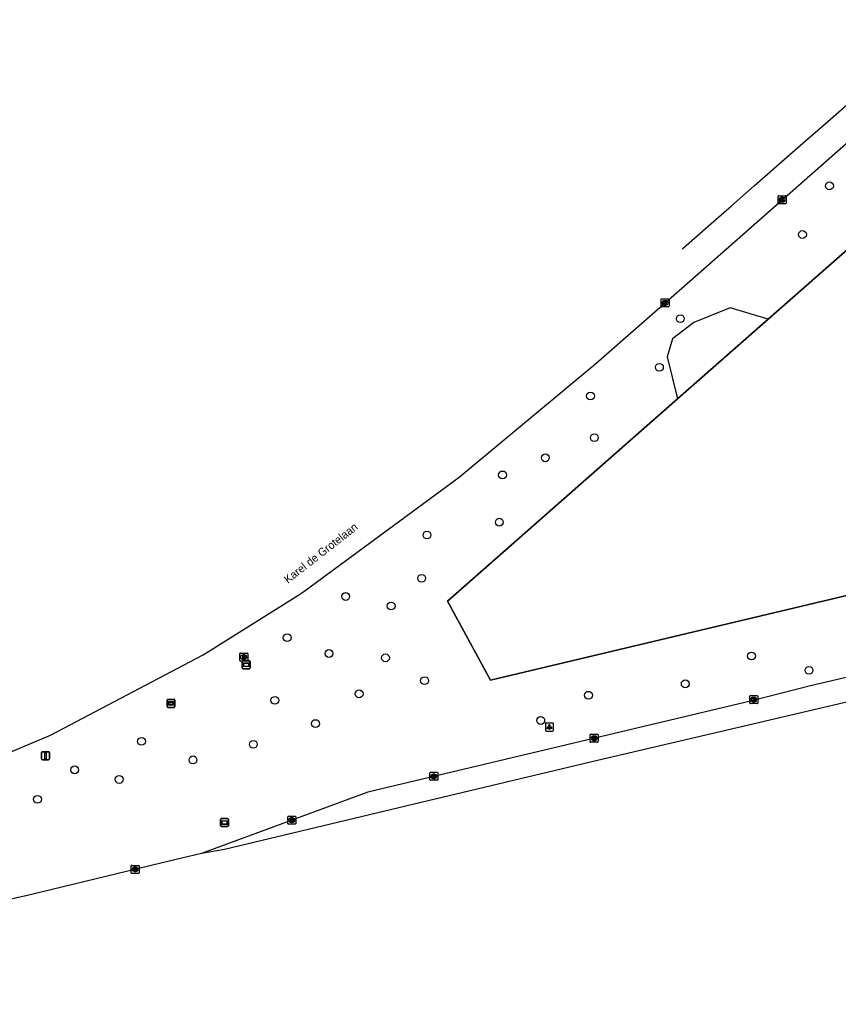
# Model space of a CAD drawing. Extents: x 158038 to 159242, y 380133 to 381214.
# Drawn here: x 158174 to 158276.2, y 380887.3 to 381011.4 of the extents above; entities that cross this region are included whole.
import ezdxf

# ---------------------------------------------------------------- set-up
doc = ezdxf.new("R2010")
doc.units = 0
for name, color, linetype in [('IMGEO_Afsluitpaal', 7, 'Continuous'), ('IMGEO_Berm_groen', 7, 'Continuous'), ('IMGEO_Boom', 7, 'Continuous'), ('IMGEO_Brandkraan', 7, 'Continuous'), ('IMGEO_Hek', 7, 'Continuous'), ('IMGEO_Kolk', 7, 'Continuous'), ('IMGEO_Lichtpunt', 7, 'Continuous'), ('IMGEO_Openbare_ruimte_label', 7, 'Continuous'), ('IMGEO_Reclamebord', 7, 'Continuous'), ('IMGEO_Rijbaan_regionaal_gesloten', 7, 'Continuous'), ('IMGEO_Verklikker', 7, 'Continuous'), ('IMGEO_Wegwijzer', 7, 'Continuous')]:
    doc.layers.add(name, color=color, linetype=linetype)

msp = doc.modelspace()

# ---------------------------------------------------------------- linework, layer by layer
at = {"layer": 'IMGEO_Afsluitpaal'}
for p, q in [((158176.68, 380918.97), (158176.68, 380919.77)), ((158176.68, 380919.77), (158176.68, 380918.97)), ((158176.78, 380919.87), (158177.57, 380919.87)), ((158177.57, 380919.87), (158176.78, 380919.87)), ((158177.67, 380919.77), (158177.67, 380918.97)), ((158177.67, 380918.97), (158177.67, 380919.77)), ((158177.57, 380918.87), (158176.78, 380918.87)), ((158176.78, 380918.87), (158177.57, 380918.87))]:
    msp.add_line(p, q, dxfattribs=at)
msp.add_lwpolyline([(158177.1, 380919.74), (158177.25, 380919.74), (158177.25, 380918.99), (158177.1, 380918.99), (158177.1, 380919.74)], dxfattribs=at)
for centre, start, end in [((158176.78, 380919.77), 90, 180), ((158176.78, 380919.77), 90, 180), ((158177.57, 380919.77), 0, 90), ((158177.57, 380919.77), 360, 90), ((158176.78, 380918.97), 180, 270), ((158176.78, 380918.97), 180, 270), ((158177.57, 380918.97), 270, 0), ((158177.57, 380918.97), 270, 0)]:
    msp.add_arc(centre, 0.1, start, end, dxfattribs=at)
at = {"layer": 'IMGEO_Berm_groen'}
for points in [[(158290.8, 380994.41), (158267.5, 380973.93)], [(158267.5, 380973.93), (158262.74, 380975.37), (158258.19, 380973.54), (158255.55, 380971.48), (158254.89, 380969.21), (158256.18, 380963.98)], [(158267.5, 380973.93), (158256.18, 380963.98)], [(158256.18, 380963.98), (158227.42, 380938.7), (158232.8, 380928.81), (158282.76, 380940.68)]]:
    msp.add_lwpolyline(points, dxfattribs=at)
at = {"layer": 'IMGEO_Boom'}
for centre in [(158275.15, 380990.6), (158271.78, 380984.52), (158256.51, 380974), (158253.9, 380967.92), (158245.29, 380964.33), (158245.76, 380959.13), (158239.64, 380956.61), (158234.29, 380954.47), (158233.89, 380948.56), (158224.85, 380946.96), (158224.18, 380941.55), (158214.69, 380939.28), (158220.37, 380938.08), (158207.38, 380934.13), (158212.6, 380932.15), (158219.67, 380931.61), (158265.41, 380931.84), (158272.59, 380930.05), (158224.55, 380928.75), (158257.13, 380928.36), (158205.84, 380926.3), (158216.37, 380927.1), (158245.03, 380926.93), (158239.07, 380923.78), (158210.92, 380923.39), (158189.18, 380921.17), (158203.15, 380920.8), (158195.61, 380918.85), (158180.82, 380917.61), (158186.38, 380916.41), (158176.17, 380913.92)]:
    msp.add_circle(centre, 0.489, dxfattribs=at)
at = {"layer": 'IMGEO_Brandkraan'}
for p, q in [((158201.45, 380931.27), (158201.45, 380932.13)), ((158201.52, 380932.2), (158202.38, 380932.2)), ((158201.94, 380931.98), (158201.96, 380931.98)), ((158202.45, 380932.13), (158202.45, 380931.27)), ((158202.38, 380931.2), (158201.52, 380931.2)), ((158201.96, 380931.42), (158201.93, 380931.42))]:
    msp.add_line(p, q, dxfattribs=at)
for points in [[(158201.45, 380931.27), (158201.45, 380932.13)], [(158201.52, 380932.2), (158202.38, 380932.2)], [(158201.8, 380931.9), (158201.8, 380931.5), (158202.01, 380931.5)], [(158202.03, 380931.9), (158201.8, 380931.9)], [(158201.98, 380931.82), (158201.92, 380931.82), (158201.92, 380931.74)], [(158201.92, 380931.74), (158201.98, 380931.74)], [(158201.98, 380931.67), (158201.92, 380931.67), (158201.92, 380931.59)], [(158201.92, 380931.59), (158201.98, 380931.59)], [(158202.45, 380932.13), (158202.45, 380931.27)], [(158202.38, 380931.2), (158201.52, 380931.2)]]:
    msp.add_lwpolyline(points, dxfattribs=at)
for centre, radius, start, end in [((158201.53, 380932.12), 0.0765, 91.552, 178.448), ((158201.53, 380932.12), 0.0765, 91.552, 178.448), ((158201.98, 380931.78), 0.0379, 267.8285, 90.9355), ((158201.98, 380931.63), 0.0404, 269.8759, 90.5077), ((158202.02, 380931.75), 0.251, 268.6676, 293.5347), ((158202.03, 380931.75), 0.145, 59.4692, 91.5367), ((158202.06, 380931.8), 0.0922, 285.5137, 58.1501), ((158202.06, 380931.61), 0.105, 301.3115, 78.989), ((158202.37, 380932.12), 0.0765, 1.552, 88.448), ((158202.37, 380932.12), 0.0765, 1.552, 88.448), ((158201.53, 380931.28), 0.0765, 181.552, 268.448), ((158201.53, 380931.28), 0.0765, 181.552, 268.448), ((158202.37, 380931.28), 0.0765, 271.552, 358.448), ((158202.37, 380931.28), 0.0765, 271.552, 358.448)]:
    msp.add_arc(centre, radius, start, end, dxfattribs=at)
for centre, major_axis, ratio, start_param, end_param in [((158201.94, 380931.7), (-0.387, 0.002), 0.722429, 4.712389, 7.853982), ((158201.96, 380931.7), (-0.39, 0.002), 0.717154, 1.570796, 4.712389)]:
    msp.add_ellipse(centre, major_axis=major_axis, ratio=ratio, start_param=start_param, end_param=end_param, dxfattribs=at)
at = {"layer": 'IMGEO_Hek'}
msp.add_lwpolyline([(158298.66, 380944.46), (158282.76, 380940.68), (158232.8, 380928.81), (158227.42, 380938.7), (158256.18, 380963.98), (158267.5, 380973.93), (158290.8, 380994.41)], dxfattribs=at)
at = {"layer": 'IMGEO_Kolk'}
for p, q in [((158268.73, 380988.44), (158268.73, 380989.29)), ((158268.8, 380989.36), (158269.66, 380989.36)), ((158269.24, 380988.58), (158269.21, 380988.58)), ((158269.22, 380989.14), (158269.24, 380989.14)), ((158269.73, 380989.29), (158269.73, 380988.44)), ((158269.66, 380988.36), (158268.8, 380988.36)), ((158254.1, 380975.55), (158254.1, 380976.4)), ((158254.17, 380976.47), (158255.03, 380976.47)), ((158254.59, 380976.25), (158254.61, 380976.25)), ((158255.1, 380976.4), (158255.1, 380975.55)), ((158255.03, 380975.47), (158254.17, 380975.47)), ((158254.61, 380975.69), (158254.58, 380975.69)), ((158265.19, 380925.96), (158265.19, 380926.82)), ((158265.27, 380926.89), (158266.12, 380926.89)), ((158265.68, 380926.67), (158265.71, 380926.67)), ((158266.19, 380926.82), (158266.19, 380925.96)), ((158266.12, 380925.89), (158265.27, 380925.89)), ((158265.7, 380926.11), (158265.68, 380926.11)), ((158245.25, 380921.13), (158245.25, 380921.98)), ((158245.32, 380922.06), (158246.18, 380922.06)), ((158245.74, 380921.84), (158245.76, 380921.84)), ((158246.25, 380921.98), (158246.25, 380921.13)), ((158246.18, 380921.06), (158245.32, 380921.06)), ((158245.76, 380921.28), (158245.73, 380921.28)), ((158225.21, 380916.37), (158225.21, 380917.23)), ((158225.28, 380917.3), (158226.14, 380917.3)), ((158225.7, 380917.08), (158225.72, 380917.08)), ((158226.21, 380917.23), (158226.21, 380916.37)), ((158226.14, 380916.3), (158225.28, 380916.3)), ((158225.72, 380916.52), (158225.69, 380916.52)), ((158207.46, 380910.89), (158207.46, 380911.75)), ((158207.53, 380911.82), (158208.38, 380911.82)), ((158208.46, 380911.75), (158208.46, 380910.89)), ((158208.38, 380910.82), (158207.53, 380910.82)), ((158207.94, 380911.6), (158207.97, 380911.6)), ((158207.97, 380911.04), (158207.94, 380911.04)), ((158187.88, 380904.75), (158187.88, 380905.6)), ((158187.95, 380905.67), (158188.81, 380905.67)), ((158188.88, 380905.6), (158188.88, 380904.75)), ((158188.81, 380904.67), (158187.95, 380904.67)), ((158188.39, 380904.89), (158188.36, 380904.89)), ((158188.37, 380905.45), (158188.39, 380905.45))]:
    msp.add_line(p, q, dxfattribs=at)
for points in [[(158268.73, 380988.44), (158268.73, 380989.29)], [(158268.8, 380989.36), (158269.66, 380989.36)], [(158269.05, 380989.06), (158269.17, 380989.06), (158269.17, 380988.91), (158269.3, 380989.06), (158269.47, 380989.06), (158269.32, 380988.91), (158269.47, 380988.66), (158269.32, 380988.66), (158269.24, 380988.83), (158269.17, 380988.76), (158269.17, 380988.66), (158269.05, 380988.66), (158269.05, 380989.06)], [(158269.73, 380989.29), (158269.73, 380988.44)], [(158269.66, 380988.36), (158268.8, 380988.36)], [(158254.1, 380975.55), (158254.1, 380976.4)], [(158254.17, 380976.47), (158255.03, 380976.47)], [(158254.42, 380976.17), (158254.54, 380976.17), (158254.54, 380976.02), (158254.67, 380976.17), (158254.84, 380976.17), (158254.69, 380976.02), (158254.84, 380975.77), (158254.69, 380975.77), (158254.61, 380975.94), (158254.54, 380975.87), (158254.54, 380975.77), (158254.42, 380975.77), (158254.42, 380976.17)], [(158255.1, 380976.4), (158255.1, 380975.55)], [(158255.03, 380975.47), (158254.17, 380975.47)], [(158265.19, 380925.96), (158265.19, 380926.82)], [(158265.27, 380926.89), (158266.12, 380926.89)], [(158265.51, 380926.59), (158265.64, 380926.59), (158265.64, 380926.44), (158265.77, 380926.59), (158265.93, 380926.59), (158265.78, 380926.44), (158265.94, 380926.19), (158265.78, 380926.19), (158265.7, 380926.35), (158265.64, 380926.29), (158265.64, 380926.19), (158265.51, 380926.19), (158265.51, 380926.59)], [(158266.19, 380926.82), (158266.19, 380925.96)], [(158266.12, 380925.89), (158265.27, 380925.89)], [(158245.25, 380921.13), (158245.25, 380921.98)], [(158245.32, 380922.06), (158246.18, 380922.06)], [(158245.57, 380921.76), (158245.69, 380921.76), (158245.69, 380921.61), (158245.82, 380921.76), (158245.99, 380921.76), (158245.84, 380921.61), (158245.99, 380921.36), (158245.84, 380921.36), (158245.76, 380921.52), (158245.69, 380921.46), (158245.69, 380921.36), (158245.57, 380921.36), (158245.57, 380921.76)], [(158246.25, 380921.98), (158246.25, 380921.13)], [(158246.18, 380921.06), (158245.32, 380921.06)], [(158225.21, 380916.37), (158225.21, 380917.23)], [(158225.28, 380917.3), (158226.14, 380917.3)], [(158225.53, 380917), (158225.65, 380917), (158225.65, 380916.85), (158225.78, 380917), (158225.95, 380917), (158225.8, 380916.85), (158225.95, 380916.6), (158225.8, 380916.6), (158225.72, 380916.76), (158225.65, 380916.7), (158225.65, 380916.6), (158225.53, 380916.6), (158225.53, 380917)], [(158226.21, 380917.23), (158226.21, 380916.37)], [(158226.14, 380916.3), (158225.28, 380916.3)], [(158207.46, 380910.89), (158207.46, 380911.75)], [(158207.53, 380911.82), (158208.38, 380911.82)], [(158208.46, 380911.75), (158208.46, 380910.89)], [(158208.38, 380910.82), (158207.53, 380910.82)], [(158207.78, 380911.52), (158207.9, 380911.52), (158207.9, 380911.37), (158208.03, 380911.52), (158208.19, 380911.52), (158208.05, 380911.37), (158208.2, 380911.12), (158208.05, 380911.12), (158207.96, 380911.28), (158207.9, 380911.22), (158207.9, 380911.12), (158207.78, 380911.12), (158207.78, 380911.52)], [(158187.88, 380904.75), (158187.88, 380905.6)], [(158187.95, 380905.67), (158188.81, 380905.67)], [(158188.88, 380905.6), (158188.88, 380904.75)], [(158188.81, 380904.67), (158187.95, 380904.67)], [(158188.2, 380905.37), (158188.32, 380905.37), (158188.32, 380905.22), (158188.45, 380905.37), (158188.62, 380905.37), (158188.47, 380905.22), (158188.62, 380904.97), (158188.47, 380904.97), (158188.39, 380905.14), (158188.32, 380905.07), (158188.32, 380904.97), (158188.2, 380904.97), (158188.2, 380905.37)]]:
    msp.add_lwpolyline(points, dxfattribs=at)
for centre, start, end in [((158268.81, 380989.29), 91.552, 178.448), ((158268.81, 380989.29), 91.552, 178.448), ((158269.65, 380989.29), 1.552, 88.448), ((158269.65, 380989.29), 1.552, 88.448), ((158268.81, 380988.44), 181.552, 268.448), ((158268.81, 380988.44), 181.552, 268.448), ((158269.65, 380988.44), 271.552, 358.448), ((158269.65, 380988.44), 271.552, 358.448), ((158254.17, 380976.4), 91.552, 178.448), ((158254.17, 380976.4), 91.552, 178.448), ((158255.02, 380976.4), 1.552, 88.448), ((158255.02, 380976.4), 1.552, 88.448), ((158254.17, 380975.55), 181.552, 268.448), ((158254.17, 380975.55), 181.552, 268.448), ((158255.02, 380975.55), 271.552, 358.448), ((158255.02, 380975.55), 271.552, 358.448), ((158265.27, 380926.81), 91.552, 178.448), ((158265.27, 380926.81), 91.552, 178.448), ((158266.12, 380926.81), 1.552, 88.448), ((158266.12, 380926.81), 1.552, 88.448), ((158265.27, 380925.96), 181.552, 268.448), ((158265.27, 380925.96), 181.552, 268.448), ((158266.12, 380925.96), 271.552, 358.448), ((158266.12, 380925.96), 271.552, 358.448), ((158245.32, 380921.98), 91.552, 178.448), ((158245.32, 380921.98), 91.552, 178.448), ((158246.17, 380921.98), 1.552, 88.448), ((158246.17, 380921.98), 1.552, 88.448), ((158245.32, 380921.13), 181.552, 268.448), ((158245.32, 380921.13), 181.552, 268.448), ((158246.17, 380921.13), 271.552, 358.448), ((158246.17, 380921.13), 271.552, 358.448), ((158225.29, 380917.22), 91.552, 178.448), ((158225.29, 380917.22), 91.552, 178.448), ((158226.13, 380917.22), 1.552, 88.448), ((158226.13, 380917.22), 1.552, 88.448), ((158225.29, 380916.37), 181.552, 268.448), ((158225.29, 380916.37), 181.552, 268.448), ((158226.13, 380916.37), 271.552, 358.448), ((158226.13, 380916.37), 271.552, 358.448), ((158207.53, 380911.74), 91.552, 178.448), ((158207.53, 380911.74), 91.552, 178.448), ((158208.38, 380911.74), 1.552, 88.448), ((158208.38, 380911.74), 1.552, 88.448), ((158207.53, 380910.9), 181.552, 268.448), ((158207.53, 380910.9), 181.552, 268.448), ((158208.38, 380910.9), 271.552, 358.448), ((158208.38, 380910.9), 271.552, 358.448), ((158187.95, 380905.6), 91.552, 178.448), ((158187.95, 380905.6), 91.552, 178.448), ((158188.8, 380905.6), 1.552, 88.448), ((158188.8, 380905.6), 1.552, 88.448), ((158187.95, 380904.75), 181.552, 268.448), ((158187.95, 380904.75), 181.552, 268.448), ((158188.8, 380904.75), 271.552, 358.448), ((158188.8, 380904.75), 271.552, 358.448)]:
    msp.add_arc(centre, 0.0765, start, end, dxfattribs=at)
for centre, major_axis, ratio, start_param, end_param in [((158269.22, 380988.86), (-0.387, 0.002), 0.722429, 4.712389, 7.853982), ((158269.24, 380988.86), (-0.39, 0.002), 0.717154, 1.570796, 4.712389), ((158254.59, 380975.97), (-0.387, 0.002), 0.722429, 4.712389, 7.853982), ((158254.61, 380975.97), (-0.39, 0.002), 0.717154, 1.570796, 4.712389), ((158265.68, 380926.39), (-0.387, 0.002), 0.722429, 4.712389, 7.853982), ((158265.7, 380926.39), (-0.39, 0.002), 0.717154, 1.570796, 4.712389), ((158245.74, 380921.56), (-0.387, 0.002), 0.722429, 4.712389, 7.853982), ((158245.76, 380921.56), (-0.39, 0.002), 0.717154, 1.570796, 4.712389), ((158225.7, 380916.8), (-0.387, 0.002), 0.722429, 4.712389, 7.853982), ((158225.72, 380916.8), (-0.39, 0.002), 0.717154, 1.570796, 4.712389), ((158207.94, 380911.32), (-0.387, 0.002), 0.722429, 4.712389, 7.853982), ((158207.97, 380911.32), (-0.39, 0.002), 0.717154, 1.570796, 4.712389), ((158188.37, 380905.17), (-0.387, 0.002), 0.722429, 4.712389, 7.853982), ((158188.39, 380905.17), (-0.39, 0.002), 0.717154, 1.570796, 4.712389)]:
    msp.add_ellipse(centre, major_axis=major_axis, ratio=ratio, start_param=start_param, end_param=end_param, dxfattribs=at)
at = {"layer": 'IMGEO_Lichtpunt'}
for p, q in [((158239.65, 380923.36), (158239.65, 380922.55)), ((158239.65, 380923.36), (158239.65, 380922.55)), ((158240.55, 380923.46), (158239.75, 380923.46)), ((158240.55, 380923.46), (158239.75, 380923.46)), ((158240.65, 380922.55), (158240.65, 380923.36)), ((158240.65, 380922.55), (158240.65, 380923.36)), ((158239.75, 380922.46), (158240.55, 380922.46)), ((158239.75, 380922.46), (158240.55, 380922.46))]:
    msp.add_line(p, q, dxfattribs=at)
for points in [[(158240.03, 380923.02), (158240.06, 380923), (158239.88, 380922.73), (158239.84, 380922.76), (158240.03, 380923.02)], [(158240.13, 380922.98), (158240.17, 380922.98), (158240.17, 380922.65), (158240.13, 380922.65), (158240.13, 380922.98)], [(158240.24, 380923), (158240.28, 380923.02), (158240.46, 380922.76), (158240.42, 380922.73), (158240.24, 380923)]]:
    msp.add_lwpolyline(points, dxfattribs=at)
msp.add_circle((158240.15, 380923.16), 0.0994, dxfattribs=at)
for centre, start, end in [((158239.75, 380923.36), 90, 180), ((158239.75, 380923.36), 90, 180), ((158240.55, 380923.36), 0, 90), ((158240.55, 380923.36), 0, 90), ((158239.75, 380922.55), 180, 270), ((158239.75, 380922.55), 180, 270), ((158240.55, 380922.55), 270, 0), ((158240.55, 380922.55), 270, 360)]:
    msp.add_arc(centre, 0.0946, start, end, dxfattribs=at)
at = {"layer": 'IMGEO_Reclamebord'}
for p, q in [((158199.04, 380910.62), (158199.04, 380911.42)), ((158199.04, 380911.42), (158199.04, 380910.62)), ((158199.14, 380911.52), (158199.93, 380911.52)), ((158199.93, 380911.52), (158199.14, 380911.52)), ((158199.93, 380910.52), (158199.14, 380910.52)), ((158199.14, 380910.52), (158199.93, 380910.52)), ((158200.03, 380911.42), (158200.03, 380910.62)), ((158200.03, 380910.62), (158200.03, 380911.42))]:
    msp.add_line(p, q, dxfattribs=at)
for points in [[(158199.14, 380911.25), (158199.93, 380911.25), (158199.93, 380910.78), (158199.14, 380910.78), (158199.14, 380911.25)], [(158199.21, 380911.18), (158199.21, 380910.85), (158199.87, 380910.85), (158199.87, 380911.18), (158199.21, 380911.18)]]:
    msp.add_lwpolyline(points, dxfattribs=at)
for centre, start, end in [((158199.14, 380911.42), 90, 180), ((158199.14, 380911.42), 90, 180), ((158199.14, 380910.62), 180, 270), ((158199.14, 380910.62), 180, 270), ((158199.93, 380911.42), 0, 90), ((158199.93, 380911.42), 360, 90), ((158199.93, 380910.62), 270, 0), ((158199.93, 380910.62), 270, 0)]:
    msp.add_arc(centre, 0.1, start, end, dxfattribs=at)
at = {"layer": 'IMGEO_Rijbaan_regionaal_gesloten'}
for points in [[(158256.76, 380982.7), (158256.92, 380982.84), (158259.99, 380985.55), (158262.93, 380988.11), (158265.75, 380990.6), (158268.84, 380993.32), (158271.81, 380995.93), (158274.94, 380998.63), (158277.99, 381001.3), (158281.05, 381003.98), (158283.98, 381006.58), (158289.36, 381011.35)], [(158076.62, 380894.58), (158096.24, 380896.05), (158102.05, 380896.66), (158105.02, 380897.22), (158123.11, 380902.54), (158141.5, 380907.87), (158150.15, 380910.63), (158156.82, 380913.1), (158177.79, 380921.93), (158196.86, 380931.99), (158208.7, 380939.39), (158209.44, 380939.88), (158228.88, 380954.2), (158229.89, 380955.02), (158245.96, 380968.39), (158257.69, 380978.69), (158271.98, 380991.29), (158278.95, 380997.38)], [(158322.06, 380936.57), (158319.75, 380936.01), (158304.58, 380932.47), (158285.13, 380927.91), (158265.56, 380923.33), (158246.16, 380918.76), (158223.23, 380913.32), (158199.53, 380907.66), (158196.68, 380907.16)], [(158289.52, 380932.01), (158272.8, 380928.1), (158265.44, 380926.24), (158217.44, 380914.82), (158196.68, 380907.16)], [(158196.68, 380907.16), (158191.76, 380905.99), (158175.11, 380901.96), (158153.95, 380897.19), (158148.28, 380895.98), (158139.67, 380894.49), (158129.47, 380893.11), (158123.89, 380892.29), (158120.14, 380891.81), (158113.43, 380891.09), (158101.23, 380889.98), (158080.42, 380888.42), (158068.9, 380887.49), (158066.74, 380887.32)]]:
    msp.add_lwpolyline(points, dxfattribs=at)
at = {"layer": 'IMGEO_Verklikker'}
for p, q in [((158201.77, 380930.35), (158201.77, 380931.15)), ((158201.77, 380931.15), (158201.77, 380930.35)), ((158201.87, 380931.25), (158202.66, 380931.25)), ((158202.66, 380931.25), (158201.87, 380931.25)), ((158202.76, 380931.15), (158202.76, 380930.35)), ((158202.76, 380930.35), (158202.76, 380931.15)), ((158202.66, 380930.25), (158201.87, 380930.25)), ((158201.87, 380930.25), (158202.66, 380930.25))]:
    msp.add_line(p, q, dxfattribs=at)
for points in [[(158201.87, 380930.98), (158202.65, 380930.98), (158202.65, 380930.52), (158201.87, 380930.52), (158201.87, 380930.98)], [(158201.93, 380930.92), (158201.93, 380930.58), (158202.59, 380930.58), (158202.59, 380930.92), (158201.93, 380930.92)]]:
    msp.add_lwpolyline(points, dxfattribs=at)
for centre, start, end in [((158201.87, 380931.15), 90, 180), ((158201.87, 380931.15), 90, 180), ((158201.87, 380930.35), 180, 270), ((158201.87, 380930.35), 180, 270), ((158202.66, 380931.15), 0, 90), ((158202.66, 380931.15), 360, 90), ((158202.66, 380930.35), 270, 0), ((158202.66, 380930.35), 270, 0)]:
    msp.add_arc(centre, 0.1, start, end, dxfattribs=at)
at = {"layer": 'IMGEO_Wegwijzer'}
for p, q in [((158192.36, 380925.51), (158192.36, 380926.31)), ((158192.36, 380926.31), (158192.36, 380925.51)), ((158192.46, 380926.41), (158193.25, 380926.41)), ((158193.25, 380926.41), (158192.46, 380926.41)), ((158193.25, 380925.41), (158192.46, 380925.41)), ((158192.46, 380925.41), (158193.25, 380925.41)), ((158193.35, 380926.31), (158193.35, 380925.51)), ((158193.35, 380925.51), (158193.35, 380926.31))]:
    msp.add_line(p, q, dxfattribs=at)
for points in [[(158192.46, 380926.14), (158193.25, 380926.14), (158193.25, 380925.68), (158192.46, 380925.68), (158192.46, 380926.14)], [(158192.52, 380925.99), (158192.52, 380925.91), (158192.52, 380925.83), (158192.93, 380925.83), (158192.93, 380925.74), (158193.18, 380925.91), (158192.93, 380926.08), (158192.93, 380925.99), (158192.52, 380925.99)]]:
    msp.add_lwpolyline(points, dxfattribs=at)
for centre, start, end in [((158192.46, 380926.31), 90, 180), ((158192.46, 380926.31), 90, 180), ((158192.46, 380925.51), 180, 270), ((158192.46, 380925.51), 180, 270), ((158193.25, 380926.31), 0, 90), ((158193.25, 380926.31), 360, 90), ((158193.25, 380925.51), 270, 0), ((158193.25, 380925.51), 270, 0)]:
    msp.add_arc(centre, 0.1, start, end, dxfattribs=at)

# ---------------------------------------------------------------- texts
at = {"layer": 'IMGEO_Openbare_ruimte_label'}
msp.add_text('Karel de Grotelaan', height=1, rotation=38.0961, dxfattribs=at).set_placement((158207.47, 380940.85))

doc.saveas('drawing.dxf')
